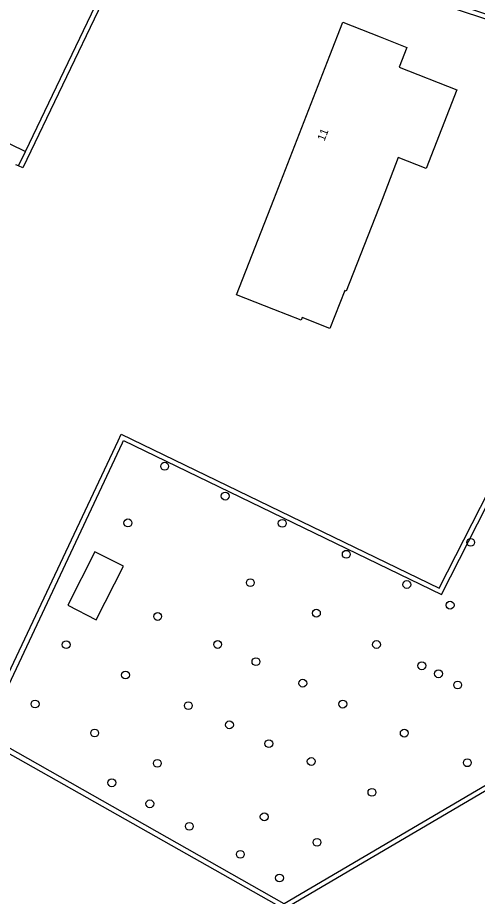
# Model space of a CAD drawing. Extents: x 157321 to 158827, y 386650 to 388532.
# Drawn here: x 158461 to 158518.5, y 387412.9 to 387522.7 of the extents above; entities that cross this region are included whole.
import ezdxf

# ---------------------------------------------------------------- set-up
doc = ezdxf.new("R2010")
doc.units = 0
for name, color, linetype in [('IMGEO_Boom', 7, 'Continuous'), ('IMGEO_Groenvoorziening', 7, 'Continuous'), ('IMGEO_Haag', 7, 'Continuous'), ('IMGEO_Pand', 7, 'Continuous'), ('IMGEO_Pand_nummerreeks', 7, 'Continuous')]:
    doc.layers.add(name, color=color, linetype=linetype)

msp = doc.modelspace()

# ---------------------------------------------------------------- linework, layer by layer
at = {"layer": 'IMGEO_Boom'}
for centre in [(158479.37, 387466.66), (158486.93, 387462.93), (158474.77, 387459.58), (158494.06, 387459.53), (158517.61, 387457.15), (158502.06, 387455.66), (158490.07, 387452.11), (158509.63, 387451.88), (158515.04, 387449.3), (158478.49, 387447.89), (158498.33, 387448.3), (158467.06, 387444.36), (158485.99, 387444.39), (158505.84, 387444.38), (158490.77, 387442.24), (158511.51, 387441.73), (158474.47, 387440.57), (158513.59, 387440.73), (158496.63, 387439.55), (158515.99, 387439.33), (158463.17, 387436.95), (158482.32, 387436.75), (158501.63, 387436.94), (158487.46, 387434.34), (158470.62, 387433.32), (158509.31, 387433.31), (158492.39, 387432), (158478.45, 387429.54), (158497.68, 387429.77), (158517.19, 387429.61), (158472.76, 387427.11), (158505.27, 387425.91), (158477.51, 387424.48), (158491.81, 387422.85), (158482.45, 387421.67), (158498.41, 387419.67), (158488.82, 387418.17), (158493.71, 387415.21)]:
    msp.add_circle(centre, 0.489, dxfattribs=at)
at = {"layer": 'IMGEO_Groenvoorziening'}
for points in [[(158440.97, 387516.23), (158461.96, 387506)], [(158461.09, 387504.19), (158460.76, 387504.34)]]:
    msp.add_lwpolyline(points, dxfattribs=at)
at = {"layer": 'IMGEO_Haag'}
for points in [[(158497.02, 387528.4), (158494.99, 387523.79), (158471.56, 387524.62), (158461.63, 387503.93), (158461.09, 387504.19)], [(158461.96, 387506), (158471.19, 387525.23), (158494.61, 387524.4), (158496.46, 387528.61)], [(158584.56, 387468.32), (158584.84, 387467.76), (158543.64, 387440.26), (158521.97, 387427.54), (158494.3, 387411.3), (158449.82, 387436.44), (158450.15, 387437), (158456.35, 387433.43), (158473.55, 387469.85), (158473.93, 387470.66), (158513.68, 387451.42), (158540.49, 387503.99), (158542.51, 387507.82), (158545.06, 387514.2), (158504.61, 387527.43)], [(158584.56, 387468.32), (158543.32, 387440.77), (158521.66, 387428.06), (158494.29, 387411.99), (158456.92, 387433.12), (158474.09, 387469.59), (158474.22, 387469.86), (158513.95, 387450.62), (158541.02, 387503.71), (158543.05, 387507.57), (158545.85, 387514.57), (158504.85, 387527.98)], [(158461.09, 387504.19), (158461.96, 387506)]]:
    msp.add_lwpolyline(points, dxfattribs=at)
at = {"layer": 'IMGEO_Pand'}
for points in [[(158500, 387483.89), (158496.55, 387485.24), (158496.42, 387484.92), (158493, 387486.26), (158488.34, 387488.08), (158492.99, 387500), (158500, 387517.97), (158501.62, 387522.13), (158506.28, 387520.31), (158509.63, 387519), (158508.66, 387516.51), (158515.87, 387513.7), (158512.03, 387503.86), (158508.57, 387505.22), (158506.54, 387500), (158502.07, 387488.55), (158501.88, 387488.63), (158500, 387483.89)], [(158470.65, 387455.98), (158467.25, 387449.29), (158470.82, 387447.48), (158474.21, 387454.17), (158470.65, 387455.98)]]:
    msp.add_lwpolyline(points, dxfattribs=at)

# ---------------------------------------------------------------- texts
at = {"layer": 'IMGEO_Pand_nummerreeks'}
msp.add_text('11', height=1, rotation=68.6972, dxfattribs=at).set_placement((158499.33, 387507.22))

doc.saveas('drawing.dxf')
